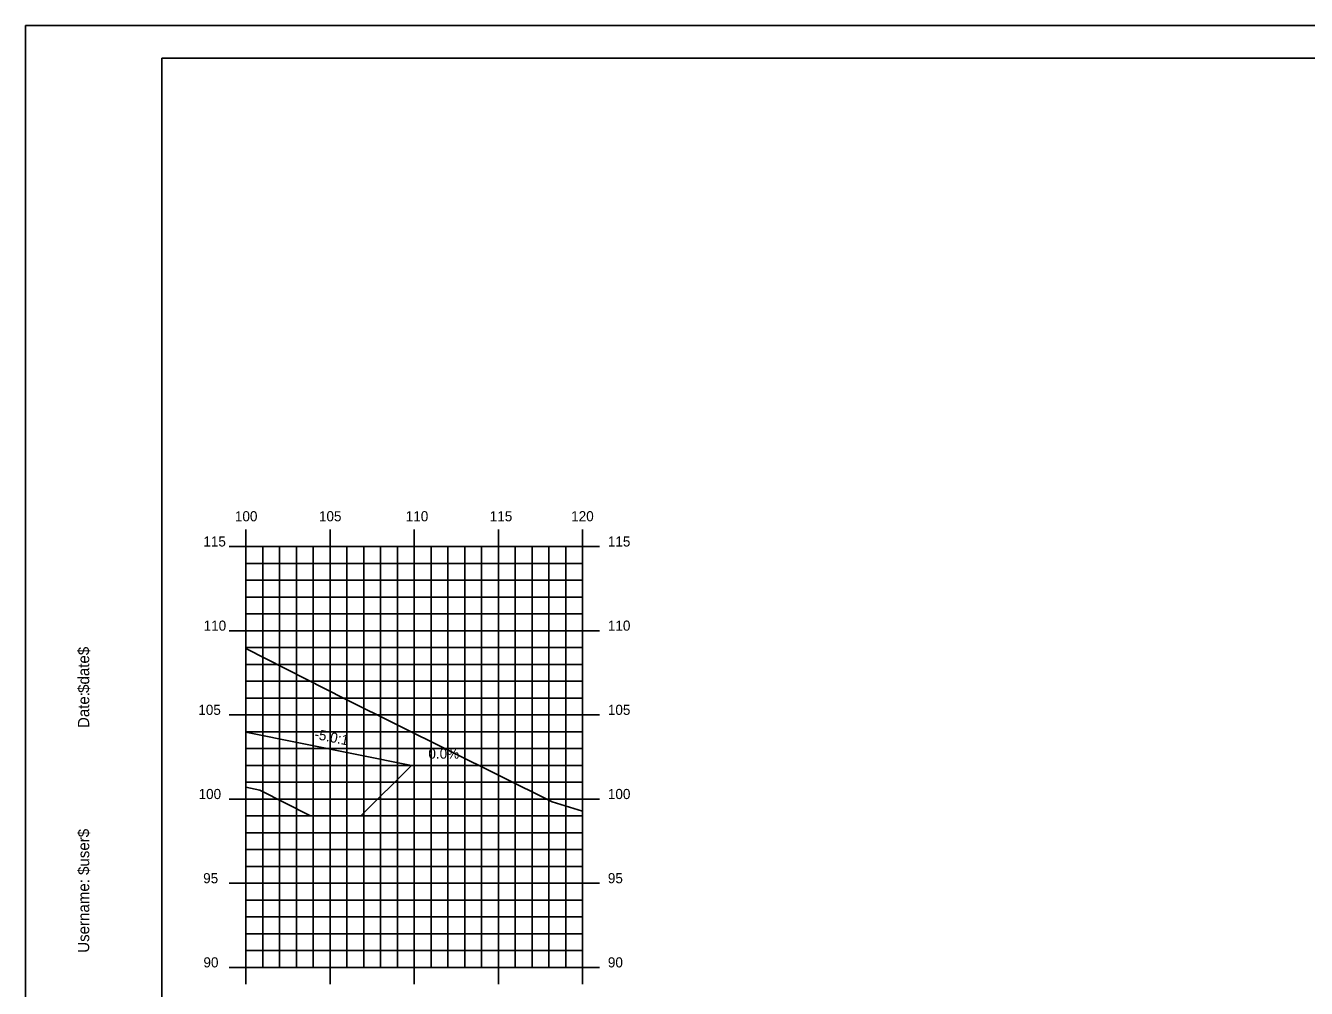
# Model space of a CAD drawing. Extents: x 850598 to 870284, y 366541 to 366651.
# Drawn here: x 857028.7 to 857104.8, y 366594 to 366651.2 of the extents above; entities that cross this region are included whole.
import ezdxf

# ---------------------------------------------------------------- set-up
doc = ezdxf.new("R2010")
doc.units = 0
for name, color, linetype in [('ANNOTATION', 7, 'Continuous'), ('BORDER', 7, 'Continuous'), ('D_Drainage_RipRap', 7, 'Continuous'), ('D_Roadway_Centerline', 7, 'Continuous'), ('D_Roadway_SlopeLines', 7, 'Continuous'), ('H_V ANNOTATION', 7, 'Continuous'), ('MAJOR', 7, 'Continuous'), ('MINOR', 7, 'Continuous'), ('PLOT BOUNDARY', 7, 'Continuous'), ('S_Roadway_Centerline', 7, 'Continuous')]:
    doc.layers.add(name, color=color, linetype=linetype)

msp = doc.modelspace()

# ---------------------------------------------------------------- linework, layer by layer
at = {"layer": 'BORDER'}
for p, q in [((857196.837, 366649.225), (857036.837, 366649.225)), ((857036.837, 366649.225), (857036.837, 366544.225))]:
    msp.add_line(p, q, dxfattribs=at)
at = {"layer": 'D_Drainage_RipRap'}
msp.add_lwpolyline([(857041.837, 366609.198), (857051.668, 366607.225), (857048.668, 366604.225), (857045.668, 366604.225), (857042.668, 366605.754), (857041.837, 366605.921)], close=True, dxfattribs=at)
at = {"layer": 'D_Roadway_Centerline'}
msp.add_lwpolyline([(857041.837, 366609.198), (857051.668, 366607.225), (857055.668, 366607.225)], dxfattribs=at)
at = {"layer": 'D_Roadway_SlopeLines'}
msp.add_lwpolyline([(857041.837, 366609.198), (857051.668, 366607.225)], dxfattribs=at)
at = {"layer": 'MAJOR'}
for p, q in [((857041.837, 366621.227), (857041.837, 366620.225)), ((857041.837, 366621.227), (857041.837, 366620.225)), ((857046.837, 366621.227), (857046.837, 366620.225)), ((857046.837, 366621.227), (857046.837, 366620.225)), ((857051.837, 366621.227), (857051.837, 366620.225)), ((857051.837, 366621.227), (857051.837, 366620.225)), ((857056.837, 366621.227), (857056.837, 366620.225)), ((857056.837, 366621.227), (857056.837, 366620.225)), ((857061.837, 366621.227), (857061.837, 366620.225)), ((857061.837, 366621.227), (857061.837, 366620.225)), ((857040.835, 366620.225), (857041.837, 366620.225)), ((857040.835, 366620.225), (857041.837, 366620.225)), ((857041.837, 366620.225), (857061.837, 366620.225)), ((857041.837, 366595.225), (857041.837, 366620.225)), ((857041.837, 366595.225), (857041.837, 366620.225)), ((857041.837, 366620.225), (857061.837, 366620.225)), ((857041.837, 366620.225), (857061.837, 366620.225)), ((857041.837, 366595.225), (857041.837, 366620.225)), ((857041.837, 366595.225), (857041.837, 366620.225)), ((857041.837, 366620.225), (857061.837, 366620.225)), ((857046.837, 366595.225), (857046.837, 366620.225)), ((857046.837, 366595.225), (857046.837, 366620.225)), ((857051.837, 366595.225), (857051.837, 366620.225)), ((857051.837, 366595.225), (857051.837, 366620.225)), ((857056.837, 366595.225), (857056.837, 366620.225)), ((857056.837, 366595.225), (857056.837, 366620.225)), ((857062.839, 366620.225), (857060.835, 366620.225)), ((857062.839, 366620.225), (857060.835, 366620.225)), ((857061.837, 366595.225), (857061.837, 366620.225)), ((857061.837, 366595.225), (857061.837, 366620.225)), ((857061.837, 366595.225), (857061.837, 366620.225)), ((857061.837, 366595.225), (857061.837, 366620.225)), ((857040.835, 366615.225), (857041.837, 366615.225)), ((857040.835, 366615.225), (857041.837, 366615.225)), ((857041.837, 366615.225), (857061.837, 366615.225)), ((857041.837, 366615.225), (857061.837, 366615.225)), ((857062.839, 366615.225), (857060.835, 366615.225)), ((857062.839, 366615.225), (857060.835, 366615.225)), ((857040.835, 366610.225), (857041.837, 366610.225)), ((857040.835, 366610.225), (857041.837, 366610.225)), ((857041.837, 366610.225), (857061.837, 366610.225)), ((857041.837, 366610.225), (857061.837, 366610.225)), ((857062.839, 366610.225), (857060.835, 366610.225)), ((857062.839, 366610.225), (857060.835, 366610.225)), ((857040.835, 366605.225), (857041.837, 366605.225)), ((857040.835, 366605.225), (857041.837, 366605.225)), ((857041.837, 366605.225), (857061.837, 366605.225)), ((857041.837, 366605.225), (857061.837, 366605.225)), ((857062.839, 366605.225), (857060.835, 366605.225)), ((857062.839, 366605.225), (857060.835, 366605.225)), ((857040.835, 366600.225), (857041.837, 366600.225)), ((857040.835, 366600.225), (857041.837, 366600.225)), ((857041.837, 366600.225), (857061.837, 366600.225)), ((857041.837, 366600.225), (857061.837, 366600.225)), ((857062.839, 366600.225), (857060.835, 366600.225)), ((857062.839, 366600.225), (857060.835, 366600.225)), ((857040.835, 366595.225), (857041.837, 366595.225)), ((857040.835, 366595.225), (857041.837, 366595.225)), ((857041.837, 366595.225), (857061.837, 366595.225)), ((857041.837, 366595.225), (857061.837, 366595.225)), ((857041.837, 366594.223), (857041.837, 366595.225)), ((857041.837, 366595.225), (857061.837, 366595.225)), ((857041.837, 366595.225), (857061.837, 366595.225)), ((857041.837, 366594.223), (857041.837, 366595.225)), ((857046.837, 366594.223), (857046.837, 366595.225)), ((857046.837, 366594.223), (857046.837, 366595.225)), ((857051.837, 366594.223), (857051.837, 366595.225)), ((857051.837, 366594.223), (857051.837, 366595.225)), ((857056.837, 366594.223), (857056.837, 366595.225)), ((857056.837, 366594.223), (857056.837, 366595.225)), ((857062.839, 366595.225), (857060.835, 366595.225)), ((857062.839, 366595.225), (857060.835, 366595.225)), ((857061.837, 366594.223), (857061.837, 366595.225)), ((857061.837, 366594.223), (857061.837, 366595.225))]:
    msp.add_line(p, q, dxfattribs=at)
at = {"layer": 'MINOR'}
for p, q in [((857042.837, 366595.225), (857042.837, 366620.225)), ((857042.837, 366595.225), (857042.837, 366620.225)), ((857043.837, 366595.225), (857043.837, 366620.225)), ((857043.837, 366595.225), (857043.837, 366620.225)), ((857044.837, 366595.225), (857044.837, 366620.225)), ((857044.837, 366595.225), (857044.837, 366620.225)), ((857045.837, 366595.225), (857045.837, 366620.225)), ((857045.837, 366595.225), (857045.837, 366620.225)), ((857047.837, 366595.225), (857047.837, 366620.225)), ((857047.837, 366595.225), (857047.837, 366620.225)), ((857048.837, 366595.225), (857048.837, 366620.225)), ((857048.837, 366595.225), (857048.837, 366620.225)), ((857049.837, 366595.225), (857049.837, 366620.225)), ((857049.837, 366595.225), (857049.837, 366620.225)), ((857050.837, 366595.225), (857050.837, 366620.225)), ((857050.837, 366595.225), (857050.837, 366620.225)), ((857052.837, 366595.225), (857052.837, 366620.225)), ((857052.837, 366595.225), (857052.837, 366620.225)), ((857053.837, 366595.225), (857053.837, 366620.225)), ((857053.837, 366595.225), (857053.837, 366620.225)), ((857054.837, 366595.225), (857054.837, 366620.225)), ((857054.837, 366595.225), (857054.837, 366620.225)), ((857055.837, 366595.225), (857055.837, 366620.225)), ((857055.837, 366595.225), (857055.837, 366620.225)), ((857057.837, 366595.225), (857057.837, 366620.225)), ((857057.837, 366595.225), (857057.837, 366620.225)), ((857058.837, 366595.225), (857058.837, 366620.225)), ((857058.837, 366595.225), (857058.837, 366620.225)), ((857059.837, 366595.225), (857059.837, 366620.225)), ((857059.837, 366595.225), (857059.837, 366620.225)), ((857060.837, 366595.225), (857060.837, 366620.225)), ((857060.837, 366595.225), (857060.837, 366620.225)), ((857041.837, 366619.225), (857061.837, 366619.225)), ((857041.837, 366619.225), (857042.839, 366619.225)), ((857041.837, 366619.225), (857061.837, 366619.225)), ((857041.837, 366619.225), (857042.839, 366619.225)), ((857061.837, 366619.225), (857060.835, 366619.225)), ((857061.837, 366619.225), (857060.835, 366619.225)), ((857041.837, 366618.225), (857061.837, 366618.225)), ((857041.837, 366618.225), (857042.839, 366618.225)), ((857041.837, 366618.225), (857061.837, 366618.225)), ((857041.837, 366618.225), (857042.839, 366618.225)), ((857061.837, 366618.225), (857060.835, 366618.225)), ((857061.837, 366618.225), (857060.835, 366618.225)), ((857041.837, 366617.225), (857061.837, 366617.225)), ((857041.837, 366617.225), (857042.839, 366617.225)), ((857041.837, 366617.225), (857061.837, 366617.225)), ((857041.837, 366617.225), (857042.839, 366617.225)), ((857061.837, 366617.225), (857060.835, 366617.225)), ((857061.837, 366617.225), (857060.835, 366617.225)), ((857041.837, 366616.225), (857061.837, 366616.225)), ((857041.837, 366616.225), (857042.839, 366616.225)), ((857041.837, 366616.225), (857061.837, 366616.225)), ((857041.837, 366616.225), (857042.839, 366616.225)), ((857061.837, 366616.225), (857060.835, 366616.225)), ((857061.837, 366616.225), (857060.835, 366616.225)), ((857041.837, 366614.225), (857061.837, 366614.225)), ((857041.837, 366614.225), (857042.839, 366614.225)), ((857041.837, 366614.225), (857061.837, 366614.225)), ((857041.837, 366614.225), (857042.839, 366614.225)), ((857061.837, 366614.225), (857060.835, 366614.225)), ((857061.837, 366614.225), (857060.835, 366614.225)), ((857041.837, 366613.225), (857061.837, 366613.225)), ((857041.837, 366613.225), (857042.839, 366613.225)), ((857041.837, 366613.225), (857061.837, 366613.225)), ((857041.837, 366613.225), (857042.839, 366613.225)), ((857061.837, 366613.225), (857060.835, 366613.225)), ((857061.837, 366613.225), (857060.835, 366613.225)), ((857041.837, 366612.225), (857061.837, 366612.225)), ((857041.837, 366612.225), (857042.839, 366612.225)), ((857041.837, 366612.225), (857061.837, 366612.225)), ((857041.837, 366612.225), (857042.839, 366612.225)), ((857061.837, 366612.225), (857060.835, 366612.225)), ((857061.837, 366612.225), (857060.835, 366612.225)), ((857041.837, 366611.225), (857061.837, 366611.225)), ((857041.837, 366611.225), (857042.839, 366611.225)), ((857041.837, 366611.225), (857061.837, 366611.225)), ((857041.837, 366611.225), (857042.839, 366611.225)), ((857061.837, 366611.225), (857060.835, 366611.225)), ((857061.837, 366611.225), (857060.835, 366611.225)), ((857041.837, 366609.225), (857061.837, 366609.225)), ((857041.837, 366609.225), (857042.839, 366609.225)), ((857041.837, 366609.225), (857061.837, 366609.225)), ((857041.837, 366609.225), (857042.839, 366609.225)), ((857061.837, 366609.225), (857060.835, 366609.225)), ((857061.837, 366609.225), (857060.835, 366609.225)), ((857041.837, 366608.225), (857061.837, 366608.225)), ((857041.837, 366608.225), (857042.839, 366608.225)), ((857041.837, 366608.225), (857061.837, 366608.225)), ((857041.837, 366608.225), (857042.839, 366608.225)), ((857061.837, 366608.225), (857060.835, 366608.225)), ((857061.837, 366608.225), (857060.835, 366608.225)), ((857041.837, 366607.225), (857061.837, 366607.225)), ((857041.837, 366607.225), (857042.839, 366607.225)), ((857041.837, 366607.225), (857061.837, 366607.225)), ((857041.837, 366607.225), (857042.839, 366607.225)), ((857061.837, 366607.225), (857060.835, 366607.225)), ((857061.837, 366607.225), (857060.835, 366607.225)), ((857041.837, 366606.225), (857061.837, 366606.225)), ((857041.837, 366606.225), (857042.839, 366606.225)), ((857041.837, 366606.225), (857061.837, 366606.225)), ((857041.837, 366606.225), (857042.839, 366606.225)), ((857061.837, 366606.225), (857060.835, 366606.225)), ((857061.837, 366606.225), (857060.835, 366606.225)), ((857041.837, 366604.225), (857061.837, 366604.225)), ((857041.837, 366604.225), (857042.839, 366604.225)), ((857041.837, 366604.225), (857061.837, 366604.225)), ((857041.837, 366604.225), (857042.839, 366604.225)), ((857061.837, 366604.225), (857060.835, 366604.225)), ((857061.837, 366604.225), (857060.835, 366604.225)), ((857041.837, 366603.225), (857061.837, 366603.225)), ((857041.837, 366603.225), (857042.839, 366603.225)), ((857041.837, 366603.225), (857061.837, 366603.225)), ((857041.837, 366603.225), (857042.839, 366603.225)), ((857061.837, 366603.225), (857060.835, 366603.225)), ((857061.837, 366603.225), (857060.835, 366603.225)), ((857041.837, 366602.225), (857061.837, 366602.225)), ((857041.837, 366602.225), (857042.839, 366602.225)), ((857041.837, 366602.225), (857061.837, 366602.225)), ((857041.837, 366602.225), (857042.839, 366602.225)), ((857061.837, 366602.225), (857060.835, 366602.225)), ((857061.837, 366602.225), (857060.835, 366602.225)), ((857041.837, 366601.225), (857061.837, 366601.225)), ((857041.837, 366601.225), (857042.839, 366601.225)), ((857041.837, 366601.225), (857061.837, 366601.225)), ((857041.837, 366601.225), (857042.839, 366601.225)), ((857061.837, 366601.225), (857060.835, 366601.225)), ((857061.837, 366601.225), (857060.835, 366601.225)), ((857041.837, 366599.225), (857061.837, 366599.225)), ((857041.837, 366599.225), (857042.839, 366599.225)), ((857041.837, 366599.225), (857061.837, 366599.225)), ((857041.837, 366599.225), (857042.839, 366599.225)), ((857061.837, 366599.225), (857060.835, 366599.225)), ((857061.837, 366599.225), (857060.835, 366599.225)), ((857041.837, 366598.225), (857061.837, 366598.225)), ((857041.837, 366598.225), (857042.839, 366598.225)), ((857041.837, 366598.225), (857061.837, 366598.225)), ((857041.837, 366598.225), (857042.839, 366598.225)), ((857061.837, 366598.225), (857060.835, 366598.225)), ((857061.837, 366598.225), (857060.835, 366598.225)), ((857041.837, 366597.225), (857061.837, 366597.225)), ((857041.837, 366597.225), (857042.839, 366597.225)), ((857041.837, 366597.225), (857061.837, 366597.225)), ((857041.837, 366597.225), (857042.839, 366597.225)), ((857061.837, 366597.225), (857060.835, 366597.225)), ((857061.837, 366597.225), (857060.835, 366597.225)), ((857041.837, 366596.225), (857061.837, 366596.225)), ((857041.837, 366596.225), (857042.839, 366596.225)), ((857041.837, 366596.225), (857061.837, 366596.225)), ((857041.837, 366596.225), (857042.839, 366596.225)), ((857061.837, 366596.225), (857060.835, 366596.225)), ((857061.837, 366596.225), (857060.835, 366596.225))]:
    msp.add_line(p, q, dxfattribs=at)
at = {"layer": 'PLOT BOUNDARY'}
msp.add_lwpolyline([(857028.744, 366541.166), (857198.744, 366541.166), (857198.744, 366651.166), (857028.744, 366651.166)], close=True, dxfattribs=at)
at = {"layer": 'S_Roadway_Centerline'}
msp.add_lwpolyline([(857041.837, 366614.159), (857047.754, 366611.16), (857060.022, 366605.06), (857061.837, 366604.513)], dxfattribs=at)

# ---------------------------------------------------------------- texts
at = {"layer": 'ANNOTATION'}
msp.add_text('-5.0:1', height=0.6, rotation=348.65493, dxfattribs=at).set_placement((857045.867, 366608.809))
msp.add_text('0.0%', height=0.6, dxfattribs=at).set_placement((857052.673, 366607.625))
at = {"layer": 'BORDER'}
for s, p in [('$date$', (857032.522, 366611.53)), ('Date:', (857032.522, 366609.442)), ('$user$', (857032.522, 366600.717)), ('Username:', (857032.522, 366596.093))]:
    msp.add_text(s, height=0.6696, rotation=90, dxfattribs=at).set_placement(p)
at = {"layer": 'H_V ANNOTATION'}
for s, p in [('100', (857041.178, 366621.725)), ('105', (857046.17, 366621.725)), ('110', (857051.328, 366621.725)), ('115', (857056.32, 366621.725)), ('120', (857061.157, 366621.725)), ('115', (857039.304, 366620.225)), ('115', (857063.337, 366620.225)), ('110', (857039.32, 366615.225)), ('110', (857063.337, 366615.225)), ('105', (857039.004, 366610.225)), ('105', (857063.337, 366610.225)), ('100', (857039.02, 366605.225)), ('100', (857063.337, 366605.225)), ('95', (857039.293, 366600.225)), ('95', (857063.337, 366600.225)), ('90', (857039.309, 366595.225)), ('90', (857063.337, 366595.225))]:
    msp.add_text(s, height=0.6, dxfattribs=at).set_placement(p)

doc.saveas('drawing.dxf')
